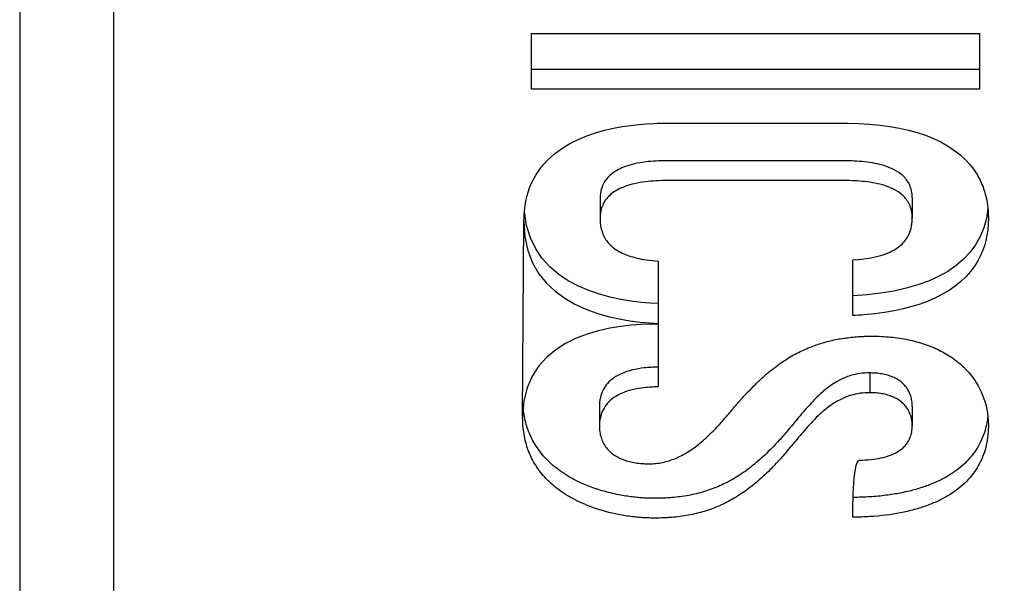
# Model space of a CAD drawing. Header units: millimetres. Extents: x 0 to 4378, y 0 to 2376.
# Tile 575 of 656: x 2233 to 2251, y 1201 to 1211. Entities that reach past the tile are written whole.
import ezdxf

# ---------------------------------------------------------------- set-up
doc = ezdxf.new("R2010")
doc.units = ezdxf.units.MM
doc.header["$LTSCALE"] = 0.2

# ---------------------------------------------------------------- blocks, each defined once
blk = doc.blocks.new('A$C1d6742d2')
for p, q in [((-18.145, 722.509), (-18.145, 688.295)), ((-9.002, 710.659), (-1.002, 710.659)), ((-9.002, 709.665), (-9.002, 710.659)), ((-1.002, 710.659), (-1.002, 709.665)), ((-1.002, 710.018), (-9.002, 710.018)), ((-1.002, 709.665), (-9.002, 709.665)), ((-7.779, 707.716), (-7.779, 707.362)), ((-2.202, 707.724), (-2.202, 707.37)), ((-9.162, 703.833), (-9.139, 707.304)), ((-6.739, 706.594), (-6.739, 705.483)), ((-3.265, 705.623), (-3.265, 706.617)), ((-6.739, 705.483), (-6.739, 705.467)), ((-6.739, 705.467), (-6.739, 704.35)), ((-2.956, 704.245), (-2.956, 704.598)), ((-2.202, 704.008), (-2.202, 703.654)), ((-7.79, 704), (-7.79, 703.646))]:
    blk.add_line(p, q)
blk.add_ellipse((24.582, 684.795), major_axis=(33.547, -19.792), ratio=0.183958, start_param=3.24645, end_param=3.249701)
for points, knots in [([(-16.474, 723.155), (-16.474, 717.451), (-16.474, 711.748), (-16.474, 700.34), (-16.474, 694.637), (-16.474, 688.933)], [0.000001, 0.000001, 0.000001, 0.000001, 2.419796, 2.419796, 4.839592, 4.839592, 4.839592, 4.839592]), ([(-9.139, 707.304), (-9.139, 707.565), (-9.091, 707.787), (-9.007, 707.977), (-8.619, 708.85), (-7.482, 709.026), (-6.817, 709.054), (-6.738, 709.058), (-6.666, 709.059), (-6.602, 709.059), (-5.536, 709.059), (-4.469, 709.059), (-3.401, 709.059), (-3.385, 709.059), (-3.369, 709.059), (-3.352, 709.059), (-2.278, 709.051), (-1.478, 708.77), (-1.092, 708.213), (-1.041, 708.141), (-0.998, 708.063), (-0.962, 707.981), (-0.927, 707.9), (-0.9, 707.815), (-0.88, 707.724), (-0.867, 707.668), (-0.857, 707.609), (-0.851, 707.549), (-0.848, 707.518), (-0.845, 707.487), (-0.844, 707.456), (-0.843, 707.433), (-0.842, 707.411), (-0.842, 707.388), (-0.841, 707.38), (-0.841, 707.371), (-0.841, 707.362), (-0.841, 707.077), (-0.904, 706.829), (-1.021, 706.615), (-1.339, 706.038), (-2.061, 705.717), (-3.058, 705.636), (-3.126, 705.63), (-3.195, 705.626), (-3.265, 705.623)], [0.2100664, 0.2100664, 0.2100664, 0.2100664, 0.2450823, 0.2450823, 0.2450823, 0.4066099, 0.4066099, 0.4066099, 0.425798, 0.425798, 0.425798, 0.579085, 0.579085, 0.579085, 0.5813809, 0.5813809, 0.5813809, 0.7311722, 0.7311722, 0.7311722, 0.7506543, 0.7506543, 0.7506543, 0.7698316, 0.7698316, 0.7698316, 0.7818096, 0.7818096, 0.7818096, 0.7878948, 0.7878948, 0.7878948, 0.7921629, 0.7921629, 0.7921629, 0.7937876, 0.7937876, 0.7937876, 0.8469127, 0.8469127, 0.8469127, 0.9902914, 0.9902914, 0.9902914, 1, 1, 1, 1]), ([(-2.202, 707.724), (-2.202, 707.724), (-2.202, 707.724), (-2.202, 707.724), (-2.202, 707.813), (-2.219, 707.893), (-2.252, 707.962), (-2.281, 708.023), (-2.321, 708.076), (-2.371, 708.122), (-2.415, 708.162), (-2.466, 708.196), (-2.523, 708.226), (-2.575, 708.253), (-2.632, 708.277), (-2.693, 708.296), (-2.748, 708.314), (-2.808, 708.329), (-2.869, 708.341), (-2.929, 708.353), (-2.99, 708.362), (-3.053, 708.369), (-3.113, 708.375), (-3.175, 708.38), (-3.237, 708.383), (-3.291, 708.385), (-3.346, 708.386), (-3.401, 708.386), (-3.413, 708.386), (-3.423, 708.386), (-3.434, 708.386), (-3.441, 708.386), (-3.448, 708.386), (-3.455, 708.386), (-4.597, 708.386), (-5.527, 708.386), (-6.555, 708.386), (-6.566, 708.386), (-6.577, 708.386), (-6.588, 708.386), (-6.593, 708.386), (-6.597, 708.386), (-6.601, 708.386), (-6.659, 708.386), (-6.717, 708.385), (-6.775, 708.382), (-6.838, 708.379), (-6.901, 708.374), (-6.964, 708.366), (-7.032, 708.358), (-7.098, 708.347), (-7.162, 708.332), (-7.219, 708.319), (-7.273, 708.304), (-7.324, 708.285), (-7.414, 708.253), (-7.495, 708.212), (-7.563, 708.16), (-7.679, 708.071), (-7.755, 707.951), (-7.774, 707.795), (-7.777, 707.77), (-7.779, 707.743), (-7.779, 707.716)], [0.1729904, 0.1729904, 0.1729904, 0.1729904, 0.1729915, 0.1729915, 0.1729915, 0.2041733, 0.2041733, 0.2041733, 0.2316143, 0.2316143, 0.2316143, 0.2554088, 0.2554088, 0.2554088, 0.277193, 0.277193, 0.277193, 0.2970882, 0.2970882, 0.2970882, 0.3162138, 0.3162138, 0.3162138, 0.3343458, 0.3343458, 0.3343458, 0.3501598, 0.3501598, 0.3501598, 0.3530439, 0.3530439, 0.3530439, 0.3548254, 0.3548254, 0.3548254, 0.6476187, 0.6476187, 0.6476187, 0.6507995, 0.6507995, 0.6507995, 0.6520598, 0.6520598, 0.6520598, 0.6697769, 0.6697769, 0.6697769, 0.6892995, 0.6892995, 0.6892995, 0.7106836, 0.7106836, 0.7106836, 0.7295338, 0.7295338, 0.7295338, 0.7624811, 0.7624811, 0.7624811, 0.819387, 0.819387, 0.819387, 0.8287132, 0.8287132, 0.8287132, 0.8287132]), ([(-3.265, 706.617), (-2.992, 706.636), (-2.763, 706.68), (-2.589, 706.762), (-2.508, 706.8), (-2.44, 706.845), (-2.383, 706.899), (-2.329, 706.952), (-2.286, 707.013), (-2.256, 707.084), (-2.238, 707.125), (-2.224, 707.169), (-2.215, 707.217), (-2.211, 707.241), (-2.207, 707.265), (-2.205, 707.291), (-2.204, 707.307), (-2.203, 707.324), (-2.202, 707.341), (-2.202, 707.351), (-2.202, 707.36), (-2.202, 707.37), (-2.202, 707.459), (-2.219, 707.54), (-2.252, 707.609), (-2.281, 707.67), (-2.321, 707.723), (-2.371, 707.769), (-2.415, 707.808), (-2.466, 707.843), (-2.523, 707.873), (-2.575, 707.9), (-2.632, 707.923), (-2.693, 707.943), (-2.748, 707.96), (-2.808, 707.975), (-2.869, 707.987), (-2.929, 707.999), (-2.99, 708.008), (-3.053, 708.015), (-3.113, 708.022), (-3.175, 708.026), (-3.237, 708.029), (-3.291, 708.032), (-3.346, 708.033), (-3.401, 708.033), (-3.413, 708.033), (-3.423, 708.033), (-3.434, 708.033), (-3.441, 708.033), (-3.448, 708.033), (-3.455, 708.033), (-4.597, 708.033), (-5.527, 708.033), (-6.555, 708.033), (-6.566, 708.033), (-6.577, 708.033), (-6.588, 708.033), (-6.593, 708.033), (-6.597, 708.033), (-6.601, 708.033), (-6.659, 708.033), (-6.717, 708.032), (-6.775, 708.029), (-6.838, 708.025), (-6.901, 708.02), (-6.964, 708.013), (-7.032, 708.004), (-7.098, 707.993), (-7.162, 707.978), (-7.219, 707.966), (-7.273, 707.95), (-7.324, 707.932), (-7.371, 707.915), (-7.415, 707.896), (-7.456, 707.874), (-7.494, 707.854), (-7.53, 707.832), (-7.563, 707.807), (-7.594, 707.783), (-7.622, 707.757), (-7.647, 707.729), (-7.67, 707.703), (-7.691, 707.674), (-7.709, 707.643), (-7.726, 707.613), (-7.74, 707.581), (-7.751, 707.547), (-7.762, 707.514), (-7.77, 707.479), (-7.774, 707.442), (-7.777, 707.416), (-7.779, 707.39), (-7.779, 707.362), (-7.779, 707.354), (-7.779, 707.346), (-7.779, 707.338), (-7.777, 707.259), (-7.765, 707.187), (-7.744, 707.122), (-7.723, 707.055), (-7.691, 706.996), (-7.651, 706.943), (-7.608, 706.888), (-7.555, 706.84), (-7.491, 706.798), (-7.426, 706.755), (-7.35, 706.72), (-7.263, 706.691), (-7.171, 706.66), (-7.068, 706.636), (-6.953, 706.619), (-6.885, 706.608), (-6.814, 706.6), (-6.739, 706.594)], [0, 0, 0, 0, 0.071277, 0.071277, 0.071277, 0.104039, 0.104039, 0.104039, 0.135807, 0.135807, 0.135807, 0.154392, 0.154392, 0.154392, 0.163685, 0.163685, 0.163685, 0.169617, 0.169617, 0.169617, 0.172992, 0.172992, 0.172992, 0.204173, 0.204173, 0.204173, 0.231614, 0.231614, 0.231614, 0.255409, 0.255409, 0.255409, 0.277193, 0.277193, 0.277193, 0.297088, 0.297088, 0.297088, 0.316214, 0.316214, 0.316214, 0.334346, 0.334346, 0.334346, 0.35016, 0.35016, 0.35016, 0.353044, 0.353044, 0.353044, 0.354825, 0.354825, 0.354825, 0.647619, 0.647619, 0.647619, 0.650799, 0.650799, 0.650799, 0.65206, 0.65206, 0.65206, 0.669777, 0.669777, 0.669777, 0.689299, 0.689299, 0.689299, 0.710684, 0.710684, 0.710684, 0.729534, 0.729534, 0.729534, 0.746577, 0.746577, 0.746577, 0.762481, 0.762481, 0.762481, 0.777597, 0.777597, 0.777597, 0.791897, 0.791897, 0.791897, 0.80585, 0.80585, 0.80585, 0.819387, 0.819387, 0.819387, 0.828714, 0.828714, 0.828714, 0.831436, 0.831436, 0.831436, 0.858915, 0.858915, 0.858915, 0.887191, 0.887191, 0.887191, 0.916981, 0.916981, 0.916981, 0.947813, 0.947813, 0.947813, 0.980688, 0.980688, 0.980688, 1, 1, 1, 1]), ([(-6.739, 704.35), (-6.827, 704.349), (-6.91, 704.344), (-6.989, 704.335), (-7.065, 704.326), (-7.137, 704.314), (-7.204, 704.297), (-7.269, 704.281), (-7.329, 704.261), (-7.385, 704.238), (-7.439, 704.215), (-7.488, 704.188), (-7.532, 704.158), (-7.574, 704.128), (-7.612, 704.095), (-7.645, 704.059), (-7.677, 704.023), (-7.704, 703.983), (-7.725, 703.941), (-7.747, 703.898), (-7.763, 703.853), (-7.774, 703.804), (-7.779, 703.779), (-7.783, 703.754), (-7.786, 703.728), (-7.788, 703.714), (-7.789, 703.701), (-7.789, 703.688), (-7.79, 703.682), (-7.79, 703.677), (-7.79, 703.671), (-7.79, 703.667), (-7.79, 703.663), (-7.79, 703.658), (-7.79, 703.654), (-7.79, 703.65), (-7.79, 703.647), (-7.79, 703.612), (-7.788, 703.578), (-7.783, 703.544), (-7.779, 703.512), (-7.772, 703.48), (-7.762, 703.449), (-7.753, 703.418), (-7.741, 703.389), (-7.727, 703.361), (-7.714, 703.333), (-7.698, 703.306), (-7.68, 703.281), (-7.662, 703.256), (-7.642, 703.233), (-7.62, 703.211), (-7.599, 703.189), (-7.575, 703.169), (-7.55, 703.15), (-7.525, 703.131), (-7.497, 703.114), (-7.469, 703.098), (-7.44, 703.082), (-7.41, 703.068), (-7.378, 703.056), (-7.346, 703.043), (-7.313, 703.032), (-7.278, 703.022), (-7.244, 703.013), (-7.208, 703.005), (-7.171, 702.998), (-7.134, 702.991), (-7.096, 702.986), (-7.056, 702.983), (-7.031, 702.98), (-7.005, 702.979), (-6.979, 702.977), (-6.973, 702.977), (-6.967, 702.977), (-6.961, 702.977), (-6.958, 702.977), (-6.954, 702.976), (-6.95, 702.976), (-6.933, 702.976), (-6.915, 702.976), (-6.899, 702.976), (-6.864, 702.976), (-6.819, 702.978), (-6.779, 702.982), (-6.74, 702.986), (-6.701, 702.992), (-6.663, 703), (-6.624, 703.009), (-6.585, 703.019), (-6.547, 703.031), (-6.509, 703.043), (-6.47, 703.057), (-6.432, 703.073), (-6.395, 703.089), (-6.357, 703.106), (-6.32, 703.126), (-6.283, 703.145), (-6.246, 703.167), (-6.209, 703.189), (-6.172, 703.212), (-6.136, 703.237), (-6.1, 703.262), (-6.064, 703.288), (-6.029, 703.316), (-5.994, 703.344), (-5.957, 703.374), (-5.921, 703.405), (-5.886, 703.437), (-5.852, 703.469), (-5.818, 703.501), (-5.785, 703.533), (-5.752, 703.566), (-5.719, 703.6), (-5.688, 703.634), (-5.655, 703.668), (-5.624, 703.703), (-5.594, 703.737), (-5.563, 703.772), (-5.532, 703.807), (-5.503, 703.842), (-5.473, 703.876), (-5.445, 703.911), (-5.417, 703.943), (-5.388, 703.978), (-5.361, 704.01), (-5.335, 704.041), (-5.314, 704.066), (-5.293, 704.089), (-5.27, 704.115), (-5.268, 704.118), (-5.266, 704.12), (-5.263, 704.123), (-5.235, 704.155), (-5.223, 704.167), (-5.199, 704.193), (-5.187, 704.206), (-5.176, 704.219), (-5.164, 704.231), (-5.157, 704.238), (-5.151, 704.245), (-5.144, 704.252), (-5.141, 704.255), (-5.139, 704.258), (-5.136, 704.261), (-5.095, 704.304), (-5.055, 704.344), (-5.016, 704.383), (-4.97, 704.429), (-4.924, 704.472), (-4.88, 704.512), (-4.811, 704.575), (-4.743, 704.631), (-4.677, 704.682), (-4.629, 704.719), (-4.582, 704.753), (-4.536, 704.785), (-4.494, 704.814), (-4.452, 704.841), (-4.41, 704.867), (-4.37, 704.891), (-4.33, 704.914), (-4.291, 704.935), (-4.252, 704.956), (-4.214, 704.975), (-4.175, 704.994), (-4.137, 705.011), (-4.099, 705.028), (-4.061, 705.044), (-4.023, 705.06), (-3.985, 705.075), (-3.947, 705.089), (-3.91, 705.102), (-3.872, 705.114), (-3.834, 705.126), (-3.797, 705.138), (-3.758, 705.149), (-3.719, 705.159), (-3.681, 705.169), (-3.642, 705.178), (-3.602, 705.187), (-3.562, 705.195), (-3.522, 705.203), (-3.481, 705.21), (-3.441, 705.217), (-3.399, 705.223), (-3.356, 705.228), (-3.315, 705.233), (-3.272, 705.238), (-3.228, 705.242), (-3.185, 705.246), (-3.14, 705.249), (-3.093, 705.251), (-3.066, 705.252), (-3.038, 705.253), (-3.009, 705.254), (-2.995, 705.254), (-2.981, 705.254), (-2.966, 705.254), (-2.961, 705.254), (-2.955, 705.254), (-2.95, 705.255), (-2.944, 705.255), (-2.939, 705.255), (-2.933, 705.255), (-2.929, 705.255), (-2.925, 705.255), (-2.922, 705.255), (-2.806, 705.255), (-2.695, 705.249), (-2.587, 705.239), (-2.479, 705.228), (-2.375, 705.213), (-2.275, 705.192), (-2.174, 705.171), (-2.078, 705.145), (-1.986, 705.115), (-1.893, 705.083), (-1.804, 705.047), (-1.721, 705.006), (-1.637, 704.964), (-1.558, 704.918), (-1.485, 704.867), (-1.411, 704.815), (-1.343, 704.759), (-1.281, 704.699), (-1.016, 704.441), (-0.864, 704.109), (-0.844, 703.741), (-0.842, 703.713), (-0.841, 703.684), (-0.841, 703.654), (-0.841, 703.639), (-0.842, 703.626), (-0.842, 703.611), (-0.842, 703.604), (-0.842, 703.597), (-0.843, 703.591), (-0.848, 703.458), (-0.868, 703.336), (-0.9, 703.224), (-0.917, 703.167), (-0.938, 703.111), (-0.961, 703.058), (-1.009, 702.95), (-1.071, 702.851), (-1.143, 702.762), (-1.181, 702.716), (-1.221, 702.672), (-1.264, 702.631), (-1.353, 702.546), (-1.454, 702.471), (-1.565, 702.405), (-1.622, 702.371), (-1.683, 702.339), (-1.746, 702.309), (-1.81, 702.28), (-1.876, 702.252), (-1.946, 702.227), (-2.016, 702.201), (-2.089, 702.178), (-2.165, 702.157), (-2.244, 702.136), (-2.327, 702.117), (-2.412, 702.1), (-2.581, 702.067), (-2.763, 702.044), (-2.958, 702.032), (-3.057, 702.026), (-3.159, 702.023), (-3.264, 702.022)], [0, 0, 0, 0, 0.0145887, 0.0145887, 0.0145887, 0.0287241, 0.0287241, 0.0287241, 0.0424868, 0.0424868, 0.0424868, 0.0559395, 0.0559395, 0.0559395, 0.0690067, 0.0690067, 0.0690067, 0.0818997, 0.0818997, 0.0818997, 0.0946537, 0.0946537, 0.0946537, 0.1010307, 0.1010307, 0.1010307, 0.1042192, 0.1042192, 0.1042192, 0.1054837, 0.1054837, 0.1054837, 0.1064903, 0.1064903, 0.1064903, 0.1074077, 0.1074077, 0.1074077, 0.1160862, 0.1160862, 0.1160862, 0.1245813, 0.1245813, 0.1245813, 0.132893, 0.132893, 0.132893, 0.1410316, 0.1410316, 0.1410316, 0.1489613, 0.1489613, 0.1489613, 0.156756, 0.156756, 0.156756, 0.1644557, 0.1644557, 0.1644557, 0.1720816, 0.1720816, 0.1720816, 0.1796555, 0.1796555, 0.1796555, 0.1871965, 0.1871965, 0.1871965, 0.1947407, 0.1947407, 0.1947407, 0.1996049, 0.1996049, 0.1996049, 0.200704, 0.200704, 0.200704, 0.2013949, 0.2013949, 0.2013949, 0.2046168, 0.2046168, 0.2046168, 0.212948, 0.212948, 0.212948, 0.2212454, 0.2212454, 0.2212454, 0.2294995, 0.2294995, 0.2294995, 0.2377266, 0.2377266, 0.2377266, 0.2459417, 0.2459417, 0.2459417, 0.2541595, 0.2541595, 0.2541595, 0.2623945, 0.2623945, 0.2623945, 0.2706615, 0.2706615, 0.2706615, 0.2793453, 0.2793453, 0.2793453, 0.2877679, 0.2877679, 0.2877679, 0.2962784, 0.2962784, 0.2962784, 0.3048973, 0.3048973, 0.3048973, 0.3137415, 0.3137415, 0.3137415, 0.3227412, 0.3227412, 0.3227412, 0.332071, 0.332071, 0.332071, 0.339644, 0.339644, 0.339644, 0.3401322, 0.3401322, 0.3401322, 0.3462416, 0.3462416, 0.3462416, 0.3492008, 0.3492008, 0.3492008, 0.350895, 0.350895, 0.350895, 0.3515409, 0.3515409, 0.3515409, 0.3617771, 0.3617771, 0.3617771, 0.3738562, 0.3738562, 0.3738562, 0.3925722, 0.3925722, 0.3925722, 0.4060119, 0.4060119, 0.4060119, 0.4181784, 0.4181784, 0.4181784, 0.4297243, 0.4297243, 0.4297243, 0.4408555, 0.4408555, 0.4408555, 0.4516506, 0.4516506, 0.4516506, 0.4621484, 0.4621484, 0.4621484, 0.4721762, 0.4721762, 0.4721762, 0.4819146, 0.4819146, 0.4819146, 0.491361, 0.491361, 0.491361, 0.5005162, 0.5005162, 0.5005162, 0.5092953, 0.5092953, 0.5092953, 0.5177662, 0.5177662, 0.5177662, 0.5260114, 0.5260114, 0.5260114, 0.5308219, 0.5308219, 0.5308219, 0.5332272, 0.5332272, 0.5332272, 0.5341194, 0.5341194, 0.5341194, 0.5350028, 0.5350028, 0.5350028, 0.5356325, 0.5356325, 0.5356325, 0.5550697, 0.5550697, 0.5550697, 0.5746927, 0.5746927, 0.5746927, 0.5945334, 0.5945334, 0.5945334, 0.6147785, 0.6147785, 0.6147785, 0.6353191, 0.6353191, 0.6353191, 0.6561997, 0.6561997, 0.6561997, 0.7451357, 0.7451357, 0.7451357, 0.7519758, 0.7519758, 0.7519758, 0.7551885, 0.7551885, 0.7551885, 0.7566301, 0.7566301, 0.7566301, 0.785418, 0.785418, 0.785418, 0.8003066, 0.8003066, 0.8003066, 0.8309287, 0.8309287, 0.8309287, 0.8466584, 0.8466584, 0.8466584, 0.8789227, 0.8789227, 0.8789227, 0.8955438, 0.8955438, 0.8955438, 0.9123661, 0.9123661, 0.9123661, 0.9293638, 0.9293638, 0.9293638, 0.9470228, 0.9470228, 0.9470228, 0.9821519, 0.9821519, 0.9821519, 1, 1, 1, 1]), ([(-2.956, 704.598), (-3.082, 704.601), (-3.198, 704.584), (-3.307, 704.55), (-3.375, 704.529), (-3.439, 704.502), (-3.502, 704.469), (-3.637, 704.397), (-3.763, 704.3), (-3.883, 704.185), (-3.926, 704.144), (-3.968, 704.101), (-4.01, 704.056), (-4.085, 703.976), (-4.159, 703.89), (-4.233, 703.802), (-4.267, 703.761), (-4.301, 703.72), (-4.336, 703.678), (-4.369, 703.639), (-4.402, 703.599), (-4.435, 703.56), (-4.46, 703.53), (-4.485, 703.501), (-4.513, 703.469), (-4.547, 703.43), (-4.57, 703.405), (-4.6, 703.371), (-4.603, 703.368), (-4.606, 703.365), (-4.609, 703.362), (-4.699, 703.265), (-4.785, 703.179), (-4.868, 703.103), (-4.911, 703.063), (-4.954, 703.026), (-4.995, 702.991), (-5.039, 702.954), (-5.082, 702.92), (-5.124, 702.888), (-5.168, 702.856), (-5.211, 702.825), (-5.253, 702.797), (-5.296, 702.768), (-5.339, 702.741), (-5.382, 702.716), (-5.426, 702.69), (-5.469, 702.666), (-5.512, 702.644), (-5.556, 702.621), (-5.6, 702.601), (-5.643, 702.581), (-5.688, 702.562), (-5.732, 702.544), (-5.777, 702.527), (-5.823, 702.51), (-5.868, 702.495), (-5.914, 702.481), (-5.961, 702.466), (-6.008, 702.454), (-6.055, 702.442), (-6.103, 702.431), (-6.151, 702.42), (-6.199, 702.411), (-6.248, 702.402), (-6.297, 702.395), (-6.347, 702.388), (-6.398, 702.381), (-6.449, 702.376), (-6.501, 702.372), (-6.533, 702.369), (-6.564, 702.367), (-6.596, 702.365), (-6.609, 702.365), (-6.622, 702.364), (-6.636, 702.364), (-6.643, 702.363), (-6.65, 702.363), (-6.657, 702.363), (-6.661, 702.363), (-6.665, 702.362), (-6.669, 702.362), (-6.673, 702.362), (-6.676, 702.362), (-6.68, 702.362), (-6.732, 702.36), (-6.787, 702.36), (-6.846, 702.36), (-6.87, 702.361), (-6.891, 702.361), (-6.91, 702.362), (-6.93, 702.362), (-6.967, 702.364), (-6.996, 702.365), (-7.026, 702.367), (-7.058, 702.369), (-7.092, 702.372), (-7.126, 702.375), (-7.161, 702.379), (-7.199, 702.383), (-7.236, 702.388), (-7.275, 702.393), (-7.316, 702.4), (-7.358, 702.406), (-7.401, 702.414), (-7.445, 702.423), (-7.54, 702.441), (-7.641, 702.465), (-7.745, 702.496), (-7.91, 702.545), (-8.083, 702.61), (-8.247, 702.697), (-8.298, 702.724), (-8.349, 702.753), (-8.398, 702.785), (-8.445, 702.814), (-8.49, 702.846), (-8.534, 702.879), (-8.576, 702.911), (-8.617, 702.945), (-8.656, 702.98), (-8.694, 703.015), (-8.73, 703.05), (-8.764, 703.088), (-8.829, 703.159), (-8.888, 703.237), (-8.939, 703.319), (-8.963, 703.359), (-8.986, 703.401), (-9.007, 703.444), (-9.027, 703.486), (-9.046, 703.529), (-9.062, 703.574), (-9.079, 703.619), (-9.094, 703.666), (-9.106, 703.713), (-9.119, 703.759), (-9.129, 703.806), (-9.137, 703.854), (-9.144, 703.896), (-9.15, 703.939), (-9.154, 703.983)], [0, 0, 0, 0, 0.0319431, 0.0319431, 0.0319431, 0.0516842, 0.0516842, 0.0516842, 0.094652, 0.094652, 0.094652, 0.1100539, 0.1100539, 0.1100539, 0.1375065, 0.1375065, 0.1375065, 0.1501864, 0.1501864, 0.1501864, 0.162233, 0.162233, 0.162233, 0.1711192, 0.1711192, 0.1711192, 0.1794587, 0.1794587, 0.1794587, 0.1802528, 0.1802528, 0.1802528, 0.2048647, 0.2048647, 0.2048647, 0.2176902, 0.2176902, 0.2176902, 0.2310748, 0.2310748, 0.2310748, 0.2448367, 0.2448367, 0.2448367, 0.2589875, 0.2589875, 0.2589875, 0.273536, 0.273536, 0.273536, 0.2884864, 0.2884864, 0.2884864, 0.303836, 0.303836, 0.303836, 0.3197624, 0.3197624, 0.3197624, 0.3360127, 0.3360127, 0.3360127, 0.3525446, 0.3525446, 0.3525446, 0.3693004, 0.3693004, 0.3693004, 0.3862471, 0.3862471, 0.3862471, 0.3964616, 0.3964616, 0.3964616, 0.4006366, 0.4006366, 0.4006366, 0.4029107, 0.4029107, 0.4029107, 0.4041909, 0.4041909, 0.4041909, 0.4052741, 0.4052741, 0.4052741, 0.4214077, 0.4214077, 0.4214077, 0.427859, 0.427859, 0.427859, 0.4394343, 0.4394343, 0.4394343, 0.4517052, 0.4517052, 0.4517052, 0.4640175, 0.4640175, 0.4640175, 0.4764685, 0.4764685, 0.4764685, 0.489163, 0.489163, 0.489163, 0.5163059, 0.5163059, 0.5163059, 0.5593963, 0.5593963, 0.5593963, 0.572798, 0.572798, 0.572798, 0.5855237, 0.5855237, 0.5855237, 0.5977104, 0.5977104, 0.5977104, 0.6094796, 0.6094796, 0.6094796, 0.6319096, 0.6319096, 0.6319096, 0.6428717, 0.6428717, 0.6428717, 0.653725, 0.653725, 0.653725, 0.664821, 0.664821, 0.664821, 0.6755766, 0.6755766, 0.6755766, 0.6852062, 0.6852062, 0.6852062, 0.6852062]), ([(-6.739, 704.703), (-6.827, 704.702), (-6.91, 704.697), (-6.989, 704.688), (-7.065, 704.68), (-7.137, 704.667), (-7.204, 704.651), (-7.269, 704.635), (-7.329, 704.615), (-7.385, 704.591), (-7.439, 704.568), (-7.488, 704.542), (-7.532, 704.511), (-7.574, 704.482), (-7.612, 704.449), (-7.645, 704.412), (-7.677, 704.376), (-7.704, 704.337), (-7.725, 704.294), (-7.747, 704.252), (-7.763, 704.206), (-7.774, 704.157), (-7.779, 704.133), (-7.783, 704.107), (-7.786, 704.081), (-7.788, 704.068), (-7.789, 704.055), (-7.789, 704.041), (-7.79, 704.036), (-7.79, 704.03), (-7.79, 704.025), (-7.79, 704.021), (-7.79, 704.016), (-7.79, 704.012), (-7.79, 704.008), (-7.79, 704.004), (-7.79, 704)], [0, 0, 0, 0, 0.0145887, 0.0145887, 0.0145887, 0.0287241, 0.0287241, 0.0287241, 0.0424868, 0.0424868, 0.0424868, 0.0559395, 0.0559395, 0.0559395, 0.0690067, 0.0690067, 0.0690067, 0.0818997, 0.0818997, 0.0818997, 0.0946537, 0.0946537, 0.0946537, 0.1010307, 0.1010307, 0.1010307, 0.1042192, 0.1042192, 0.1042192, 0.1054837, 0.1054837, 0.1054837, 0.1064903, 0.1064903, 0.1064903, 0.107434, 0.107434, 0.107434, 0.107434]), ([(-2.202, 704.008), (-2.202, 704.039), (-2.204, 704.069), (-2.208, 704.099), (-2.213, 704.13), (-2.219, 704.16), (-2.229, 704.189), (-2.238, 704.218), (-2.25, 704.246), (-2.264, 704.273), (-2.278, 704.299), (-2.294, 704.324), (-2.312, 704.348), (-2.33, 704.371), (-2.351, 704.393), (-2.373, 704.414), (-2.395, 704.434), (-2.419, 704.452), (-2.445, 704.469), (-2.47, 704.486), (-2.497, 704.501), (-2.527, 704.515), (-2.555, 704.528), (-2.586, 704.54), (-2.618, 704.551), (-2.65, 704.561), (-2.683, 704.569), (-2.717, 704.576), (-2.751, 704.583), (-2.787, 704.588), (-2.824, 704.592), (-2.861, 704.595), (-2.899, 704.597), (-2.938, 704.598), (-2.944, 704.598), (-2.95, 704.598), (-2.956, 704.598)], [0.546799, 0.546799, 0.546799, 0.546799, 0.5921966, 0.5921966, 0.5921966, 0.6379996, 0.6379996, 0.6379996, 0.6832496, 0.6832496, 0.6832496, 0.7262407, 0.7262407, 0.7262407, 0.7677452, 0.7677452, 0.7677452, 0.8078973, 0.8078973, 0.8078973, 0.8468906, 0.8468906, 0.8468906, 0.885168, 0.885168, 0.885168, 0.9221256, 0.9221256, 0.9221256, 0.958594, 0.958594, 0.958594, 0.9945616, 0.9945616, 0.9945616, 1, 1, 1, 1]), ([(-2.956, 704.245), (-3.016, 704.246), (-3.074, 704.243), (-3.131, 704.235), (-3.192, 704.227), (-3.25, 704.214), (-3.307, 704.196), (-3.375, 704.175), (-3.439, 704.148), (-3.502, 704.115), (-3.583, 704.072), (-3.66, 704.02), (-3.735, 703.961), (-3.785, 703.921), (-3.834, 703.878), (-3.883, 703.832), (-3.926, 703.791), (-3.968, 703.748), (-4.01, 703.703), (-4.049, 703.661), (-4.088, 703.618), (-4.126, 703.573), (-4.162, 703.533), (-4.197, 703.491), (-4.233, 703.449), (-4.267, 703.408), (-4.301, 703.366), (-4.336, 703.325), (-4.369, 703.285), (-4.402, 703.246), (-4.435, 703.206), (-4.46, 703.177), (-4.485, 703.148), (-4.513, 703.115), (-4.547, 703.077), (-4.57, 703.051), (-4.601, 703.018), (-4.603, 703.015), (-4.606, 703.012), (-4.609, 703.008), (-4.654, 702.96), (-4.697, 702.915), (-4.739, 702.873), (-4.783, 702.829), (-4.826, 702.788), (-4.868, 702.749), (-4.956, 702.668), (-5.042, 702.597), (-5.124, 702.535), (-5.168, 702.502), (-5.211, 702.472), (-5.253, 702.443), (-5.297, 702.414), (-5.339, 702.387), (-5.382, 702.362), (-5.426, 702.336), (-5.469, 702.313), (-5.512, 702.29), (-5.601, 702.244), (-5.689, 702.206), (-5.777, 702.174), (-5.87, 702.139), (-5.962, 702.111), (-6.055, 702.089), (-6.103, 702.077), (-6.151, 702.067), (-6.199, 702.058), (-6.248, 702.049), (-6.298, 702.041), (-6.348, 702.034), (-6.398, 702.028), (-6.449, 702.022), (-6.501, 702.018), (-6.533, 702.016), (-6.564, 702.014), (-6.596, 702.012), (-6.61, 702.011), (-6.623, 702.011), (-6.637, 702.01), (-6.645, 702.01), (-6.654, 702.009), (-6.663, 702.009), (-6.668, 702.009), (-6.673, 702.009), (-6.678, 702.008), (-6.73, 702.007), (-6.787, 702.006), (-6.847, 702.007), (-6.87, 702.007), (-6.891, 702.008), (-6.91, 702.008), (-6.93, 702.009), (-6.968, 702.01), (-6.997, 702.012), (-7.028, 702.013), (-7.06, 702.016), (-7.094, 702.019), (-7.129, 702.022), (-7.165, 702.026), (-7.202, 702.03), (-7.241, 702.035), (-7.28, 702.041), (-7.322, 702.047), (-7.364, 702.054), (-7.407, 702.061), (-7.452, 702.07), (-7.598, 702.099), (-7.759, 702.141), (-7.923, 702.201), (-7.981, 702.222), (-8.039, 702.245), (-8.097, 702.271), (-8.154, 702.296), (-8.211, 702.324), (-8.267, 702.354), (-8.32, 702.383), (-8.372, 702.414), (-8.423, 702.447), (-8.471, 702.478), (-8.517, 702.512), (-8.562, 702.547), (-8.646, 702.614), (-8.724, 702.687), (-8.794, 702.768), (-8.827, 702.806), (-8.858, 702.846), (-8.887, 702.887), (-8.944, 702.968), (-8.993, 703.055), (-9.033, 703.147), (-9.072, 703.236), (-9.102, 703.331), (-9.123, 703.43), (-9.134, 703.479), (-9.142, 703.529), (-9.149, 703.58), (-9.155, 703.631), (-9.159, 703.683), (-9.161, 703.735), (-9.161, 703.759), (-9.162, 703.782), (-9.162, 703.806)], [0, 0, 0, 0, 0.015307, 0.015307, 0.015307, 0.0319431, 0.0319431, 0.0319431, 0.0516842, 0.0516842, 0.0516842, 0.0773908, 0.0773908, 0.0773908, 0.094652, 0.094652, 0.094652, 0.1100539, 0.1100539, 0.1100539, 0.1243421, 0.1243421, 0.1243421, 0.1375065, 0.1375065, 0.1375065, 0.1501864, 0.1501864, 0.1501864, 0.162233, 0.162233, 0.162233, 0.1711191, 0.1711191, 0.1711191, 0.1794617, 0.1794617, 0.1794617, 0.1802534, 0.1802534, 0.1802534, 0.1923915, 0.1923915, 0.1923915, 0.2048655, 0.2048655, 0.2048655, 0.2310759, 0.2310759, 0.2310759, 0.244838, 0.244838, 0.244838, 0.2589891, 0.2589891, 0.2589891, 0.2735378, 0.2735378, 0.2735378, 0.3038381, 0.3038381, 0.3038381, 0.3360154, 0.3360154, 0.3360154, 0.3525476, 0.3525476, 0.3525476, 0.3693036, 0.3693036, 0.3693036, 0.3862504, 0.3862504, 0.3862504, 0.3964875, 0.3964875, 0.3964875, 0.4007525, 0.4007525, 0.4007525, 0.4035104, 0.4035104, 0.4035104, 0.4050345, 0.4050345, 0.4050345, 0.4215165, 0.4215165, 0.4215165, 0.4279598, 0.4279598, 0.4279598, 0.4398043, 0.4398043, 0.4398043, 0.4523514, 0.4523514, 0.4523514, 0.4649366, 0.4649366, 0.4649366, 0.4776546, 0.4776546, 0.4776546, 0.4906072, 0.4906072, 0.4906072, 0.5329111, 0.5329111, 0.5329111, 0.5479798, 0.5479798, 0.5479798, 0.5627685, 0.5627685, 0.5627685, 0.5768046, 0.5768046, 0.5768046, 0.5900865, 0.5900865, 0.5900865, 0.6147567, 0.6147567, 0.6147567, 0.6264524, 0.6264524, 0.6264524, 0.6491817, 0.6491817, 0.6491817, 0.671313, 0.671313, 0.671313, 0.6822701, 0.6822701, 0.6822701, 0.6932161, 0.6932161, 0.6932161, 0.6981088, 0.6981088, 0.6981088, 0.6981088]), ([(-3.15, 703.04), (-3.078, 703.041), (-3.008, 703.045), (-2.942, 703.052), (-2.878, 703.058), (-2.818, 703.068), (-2.761, 703.08), (-2.706, 703.092), (-2.654, 703.107), (-2.606, 703.124), (-2.559, 703.141), (-2.516, 703.161), (-2.476, 703.183), (-2.438, 703.205), (-2.403, 703.229), (-2.372, 703.257), (-2.342, 703.283), (-2.316, 703.312), (-2.294, 703.343), (-2.272, 703.375), (-2.253, 703.408), (-2.239, 703.444), (-2.227, 703.475), (-2.217, 703.509), (-2.211, 703.544), (-2.208, 703.561), (-2.205, 703.579), (-2.204, 703.598), (-2.203, 703.604), (-2.203, 703.61), (-2.203, 703.617), (-2.202, 703.62), (-2.202, 703.624), (-2.202, 703.627), (-2.202, 703.63), (-2.202, 703.633), (-2.202, 703.636), (-2.202, 703.642), (-2.202, 703.648), (-2.202, 703.654), (-2.201, 703.685), (-2.204, 703.716), (-2.208, 703.746), (-2.213, 703.776), (-2.219, 703.806), (-2.229, 703.835), (-2.238, 703.864), (-2.25, 703.893), (-2.264, 703.92), (-2.278, 703.946), (-2.294, 703.971), (-2.312, 703.995), (-2.33, 704.018), (-2.351, 704.04), (-2.373, 704.06), (-2.395, 704.08), (-2.419, 704.099), (-2.445, 704.116), (-2.47, 704.132), (-2.497, 704.148), (-2.527, 704.161), (-2.555, 704.175), (-2.586, 704.187), (-2.618, 704.197), (-2.65, 704.207), (-2.683, 704.216), (-2.717, 704.223), (-2.751, 704.229), (-2.787, 704.235), (-2.824, 704.238), (-2.861, 704.242), (-2.899, 704.244), (-2.938, 704.244), (-2.944, 704.244), (-2.95, 704.245), (-2.956, 704.245)], [0, 0, 0, 0, 0.070141, 0.070141, 0.070141, 0.137195, 0.137195, 0.137195, 0.201888, 0.201888, 0.201888, 0.264718, 0.264718, 0.264718, 0.326049, 0.326049, 0.326049, 0.385618, 0.385618, 0.385618, 0.444398, 0.444398, 0.444398, 0.495433, 0.495433, 0.495433, 0.52095, 0.52095, 0.52095, 0.529677, 0.529677, 0.529677, 0.534311, 0.534311, 0.534311, 0.538449, 0.538449, 0.538449, 0.546468, 0.546468, 0.546468, 0.592197, 0.592197, 0.592197, 0.638, 0.638, 0.638, 0.68325, 0.68325, 0.68325, 0.726241, 0.726241, 0.726241, 0.767745, 0.767745, 0.767745, 0.807897, 0.807897, 0.807897, 0.846891, 0.846891, 0.846891, 0.885168, 0.885168, 0.885168, 0.922126, 0.922126, 0.922126, 0.958594, 0.958594, 0.958594, 0.994562, 0.994562, 0.994562, 1, 1, 1, 1]), ([(-0.851, 703.827), (-0.861, 703.739), (-0.877, 703.656), (-0.9, 703.578), (-0.934, 703.461), (-0.982, 703.355), (-1.042, 703.258), (-1.073, 703.208), (-1.107, 703.16), (-1.143, 703.115), (-1.181, 703.069), (-1.221, 703.026), (-1.264, 702.984), (-1.308, 702.942), (-1.355, 702.903), (-1.405, 702.865), (-1.456, 702.827), (-1.509, 702.792), (-1.565, 702.758), (-1.622, 702.724), (-1.683, 702.693), (-1.746, 702.663), (-1.81, 702.633), (-1.876, 702.606), (-1.946, 702.58), (-2.016, 702.555), (-2.089, 702.532), (-2.165, 702.511), (-2.244, 702.489), (-2.327, 702.47), (-2.412, 702.454), (-2.495, 702.438), (-2.582, 702.424), (-2.671, 702.413), (-2.763, 702.401), (-2.859, 702.392), (-2.958, 702.386), (-3.054, 702.38), (-3.154, 702.376), (-3.257, 702.376)], [0.7653047, 0.7653047, 0.7653047, 0.7653047, 0.785418, 0.785418, 0.785418, 0.815477, 0.815477, 0.815477, 0.8309287, 0.8309287, 0.8309287, 0.8466584, 0.8466584, 0.8466584, 0.8626599, 0.8626599, 0.8626599, 0.8789227, 0.8789227, 0.8789227, 0.8955438, 0.8955438, 0.8955438, 0.9123661, 0.9123661, 0.9123661, 0.9293638, 0.9293638, 0.9293638, 0.9470228, 0.9470228, 0.9470228, 0.9643037, 0.9643037, 0.9643037, 0.9821519, 0.9821519, 0.9821519, 0.999598, 0.999598, 0.999598, 0.999598]), ([(48.916, 701.322), (48.614, 700.859), (48.307, 700.401), (47.746, 699.59), (47.494, 699.235), (46.892, 698.404), (46.539, 697.931), (45.811, 696.988), (45.438, 696.519), (44.863, 695.819), (44.667, 695.584), (44.106, 694.923), (43.738, 694.501), (43.113, 693.805), (42.859, 693.528), (42.512, 693.156), (42.421, 693.059), (42.128, 692.749), (41.925, 692.538), (41.311, 691.909), (40.896, 691.496), (40.365, 690.984), (40.256, 690.879), (39.707, 690.358), (39.261, 689.948), (38.503, 689.27), (38.193, 689), (37.422, 688.34), (36.957, 687.954), (36.195, 687.342), (35.901, 687.112), (35.158, 686.537), (34.704, 686.198), (34.049, 685.722), (33.851, 685.58), (33.555, 685.37), (33.458, 685.302), (33.167, 685.099), (32.973, 684.966), (32.277, 684.492), (31.77, 684.159), (31.08, 683.721), (30.9, 683.608), (30.186, 683.166), (29.649, 682.844), (28.739, 682.321), (28.371, 682.114), (27.382, 681.572), (26.757, 681.245), (25.822, 680.777), (25.516, 680.627), (24.581, 680.179), (23.947, 679.889), (23.233, 679.578), (23.158, 679.545), (22.915, 679.441), (22.747, 679.369), (22.179, 679.131), (21.776, 678.967), (20.967, 678.649), (20.56, 678.494), (19.814, 678.22), (19.474, 678.099), (18.78, 677.858), (18.426, 677.739), (17.709, 677.506), (17.346, 677.392), (16.609, 677.167), (16.233, 677.057), (15.635, 676.888), (15.412, 676.827), (14.847, 676.674), (14.504, 676.585), (13.805, 676.41), (13.449, 676.325), (12.716, 676.156), (12.339, 676.073), (11.937, 675.989), (11.911, 675.984), (11.854, 675.972), (11.822, 675.965), (11.697, 675.94), (11.604, 675.921), (11.125, 675.824), (10.738, 675.751), (9.92, 675.603), (9.487, 675.53), (9, 675.454), (8.947, 675.446), (8.369, 675.357), (7.844, 675.283), (6.882, 675.162), (6.447, 675.112), (5.587, 675.023), (5.164, 674.984), (4.361, 674.918), (3.982, 674.891), (3.416, 674.856), (3.229, 674.846), (2.701, 674.818), (2.358, 674.803), (1.682, 674.78), (1.348, 674.771), (0.692, 674.76), (0.371, 674.757), (0.033, 674.757), (0.016, 674.757), (-0.008, 674.757), (-0.017, 674.757), (-0.358, 674.757), (-0.691, 674.76), (-1.363, 674.772), (-1.703, 674.781), (-2.357, 674.804), (-2.671, 674.817), (-3.357, 674.852), (-3.73, 674.875), (-4.51, 674.93), (-4.917, 674.962), (-5.523, 675.018), (-5.722, 675.037), (-6.573, 675.124), (-7.224, 675.201), (-8.198, 675.334), (-8.522, 675.381), (-9.291, 675.498), (-9.736, 675.572), (-10.571, 675.72), (-10.962, 675.793), (-11.405, 675.881), (-11.458, 675.891), (-11.591, 675.918), (-11.672, 675.935), (-11.832, 675.967), (-11.91, 675.984), (-12.382, 676.083), (-12.774, 676.169), (-13.533, 676.345), (-13.9, 676.433), (-14.623, 676.615), (-14.978, 676.708), (-15.674, 676.898), (-16.015, 676.994), (-16.581, 677.16), (-16.807, 677.227), (-17.461, 677.426), (-17.887, 677.562), (-18.713, 677.834), (-19.111, 677.971), (-19.903, 678.251), (-20.295, 678.395), (-21.074, 678.69), (-21.459, 678.841), (-21.922, 679.028), (-22.001, 679.06), (-22.247, 679.16), (-22.413, 679.229), (-22.731, 679.363), (-22.884, 679.428), (-23.155, 679.544), (-23.273, 679.595), (-23.892, 679.866), (-24.39, 680.093), (-25.407, 680.572), (-25.924, 680.825), (-26.724, 681.232), (-27.009, 681.38), (-28.04, 681.926), (-28.779, 682.338), (-30.036, 683.076), (-30.558, 683.393), (-31.648, 684.08), (-32.217, 684.452), (-33.109, 685.058), (-33.436, 685.286), (-34.216, 685.84), (-34.664, 686.168), (-35.536, 686.826), (-35.961, 687.156), (-36.784, 687.813), (-37.183, 688.141), (-37.811, 688.671), (-38.042, 688.869), (-38.717, 689.457), (-39.156, 689.85), (-40.007, 690.638), (-40.42, 691.032), (-41.127, 691.727), (-41.425, 692.025), (-41.91, 692.523), (-42.1, 692.72), (-42.412, 693.049), (-42.535, 693.18), (-43.067, 693.751), (-43.469, 694.197), (-44.19, 695.021), (-44.51, 695.396), (-45.218, 696.247), (-45.602, 696.725), (-46.291, 697.607), (-46.596, 698.009), (-47.254, 698.898), (-47.603, 699.386), (-48.23, 700.289), (-48.51, 700.703), (-48.784, 701.12)], [0.1935014, 0.1935014, 0.1935014, 0.1935014, 0.2022331, 0.2022331, 0.2091416, 0.2091416, 0.2185354, 0.2185354, 0.2280897, 0.2280897, 0.2329689, 0.2329689, 0.2418944, 0.2418944, 0.2478794, 0.2478794, 0.25, 0.25, 0.2546633, 0.2546633, 0.2639429, 0.2639429, 0.2663325, 0.2663325, 0.2758971, 0.2758971, 0.2823778, 0.2823778, 0.291903, 0.291903, 0.2977948, 0.2977948, 0.3067459, 0.3067459, 0.3106171, 0.3106171, 0.3125, 0.3125, 0.3162386, 0.3162386, 0.325882, 0.325882, 0.3292645, 0.3292645, 0.3392493, 0.3392493, 0.3459883, 0.3459883, 0.3572216, 0.3572216, 0.3626411, 0.3626411, 0.3737034, 0.3737034, 0.375, 0.375, 0.3778908, 0.3778908, 0.3847543, 0.3847543, 0.3916277, 0.3916277, 0.3973126, 0.3973126, 0.4032105, 0.4032105, 0.4092058, 0.4092058, 0.4153802, 0.4153802, 0.4190268, 0.4190268, 0.4246386, 0.4246386, 0.430437, 0.430437, 0.4365692, 0.4365692, 0.4369794, 0.4369794, 0.4375, 0.4375, 0.4390149, 0.4390149, 0.445276, 0.445276, 0.4522603, 0.4522603, 0.453125, 0.453125, 0.4615649, 0.4615649, 0.4685384, 0.4685384, 0.4752936, 0.4752936, 0.4813116, 0.4813116, 0.4842692, 0.4842692, 0.4896834, 0.4896834, 0.4949482, 0.4949482, 0.5, 0.5, 0.5002568, 0.5002568, 0.5003876, 0.5003876, 0.505614, 0.505614, 0.5109657, 0.5109657, 0.5159157, 0.5159157, 0.5218046, 0.5218046, 0.5282643, 0.5282643, 0.5314191, 0.5314191, 0.541786, 0.541786, 0.5469596, 0.5469596, 0.55408, 0.55408, 0.5603558, 0.5603558, 0.5612004, 0.5612004, 0.5625, 0.5625, 0.5637682, 0.5637682, 0.5700935, 0.5700935, 0.5760487, 0.5760487, 0.5818443, 0.5818443, 0.5874405, 0.5874405, 0.5911611, 0.5911611, 0.5982452, 0.5982452, 0.6049205, 0.6049205, 0.6115549, 0.6115549, 0.6181384, 0.6181384, 0.6194974, 0.6194974, 0.622357, 0.622357, 0.625, 0.625, 0.6270506, 0.6270506, 0.6357771, 0.6357771, 0.6449367, 0.6449367, 0.6500388, 0.6500388, 0.6634534, 0.6634534, 0.6731077, 0.6731077, 0.6838293, 0.6838293, 0.6901228, 0.6901228, 0.6988953, 0.6988953, 0.7074051, 0.7074051, 0.7156068, 0.7156068, 0.7204553, 0.7204553, 0.7298402, 0.7298402, 0.738926, 0.738926, 0.7456432, 0.7456432, 0.75, 0.75, 0.7528673, 0.7528673, 0.7624117, 0.7624117, 0.7702153, 0.7702153, 0.7799043, 0.7799043, 0.7878707, 0.7878707, 0.7973388, 0.7973388, 0.8052283, 0.8052283, 0.8052283, 0.8052283])]:
    blk.add_open_spline(points, degree=3, knots=knots)
for points in [[(-0.85, 707.538), (-0.947, 706.551), (-1.86, 706.043), (-3.265, 705.976)], [(-6.739, 705.836), (-7.477, 705.869), (-9.011, 706.086), (-9.131, 707.479)], [(-9.139, 707.304), (-9.139, 705.755), (-7.508, 705.517), (-6.739, 705.483)], [(-6.739, 705.467), (-7.439, 705.482), (-9.142, 705.332), (-9.162, 703.833)], [(-3.264, 702.022), (-3.264, 702.028), (-3.264, 703.04), (-3.15, 703.04)]]:
    blk.add_open_spline(points, degree=3)

msp = doc.modelspace()

# ---------------------------------------------------------------- block references
msp.add_blockref('A$C1d6742d2', (2251.163, 499.915))

doc.saveas('drawing.dxf')
